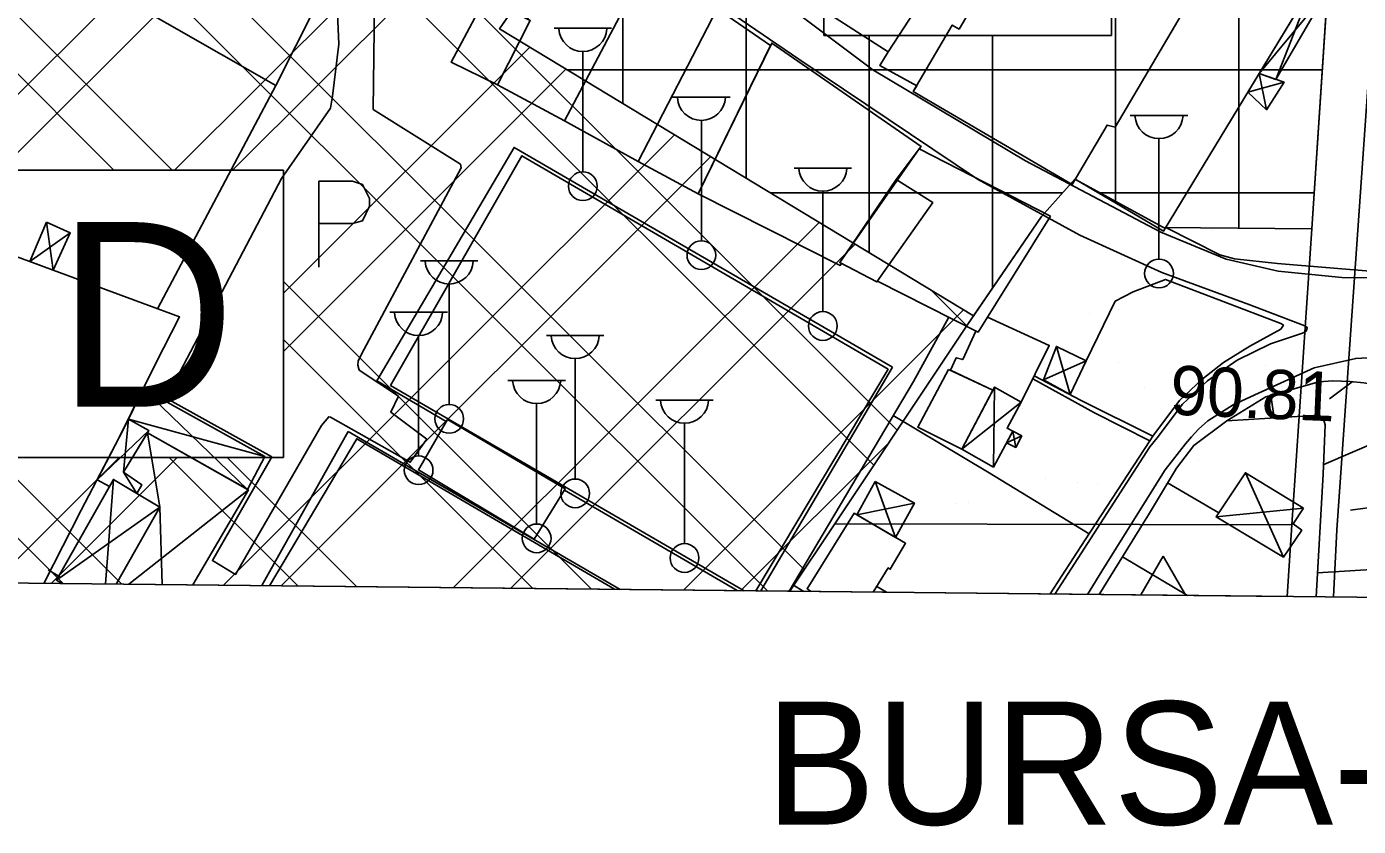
# Model space of a CAD drawing. Extents: x 417995 to 421451, y 4454518 to 4458015.
# Drawn here: x 420019.9 to 420182, y 4454982.9 to 4455080.4 of the extents above; entities that cross this region are included whole.
import ezdxf

# ---------------------------------------------------------------- set-up
doc = ezdxf.new("R2010")
doc.units = 0
for name, color, linetype in [('ADAKENARI', 7, 'Continuous'), ('B_Betonzemin', 7, 'Continuous'), ('B_Fabrika', 7, 'Continuous'), ('B_Kapi', 7, 'Continuous'), ('B_Mesken', 7, 'Continuous'), ('B_Spor_Tesisleri', 7, 'Continuous'), ('B_Sundurma', 7, 'Continuous'), ('B_Teras', 7, 'Continuous'), ('B_Ticari', 7, 'Continuous'), ('KALDIRIM_FAT', 7, 'Continuous'), ('PAFTALAMA', 7, 'Continuous'), ('PL_AGACLANDIRILACAK', 7, 'Continuous'), ('PL_AYA_PARK_DINLENME', 7, 'Continuous'), ('PL_K_DEPOLAMA', 7, 'Continuous'), ('PL_TİCARET', 7, 'Continuous'), ('S_Cad_Sok_Lambasi', 7, 'Continuous'), ('S_Otopark', 7, 'Continuous'), ('SEMBOL_FAT', 7, 'Continuous'), ('Sev_Sevalti', 7, 'Continuous'), ('Sev_Sevustu', 7, 'Continuous'), ('Sev_Tarama', 7, 'Continuous'), ('Sinir_Ist_Duvari', 7, 'Continuous'), ('Sinir_itirazli_Mulkiyet', 7, 'Continuous'), ('Sinir_Tel_bir_taraf', 7, 'Continuous'), ('TRFAT_AĞAÇLANDıRıLAC', 7, 'Continuous'), ('TRFAT_DEPOLAMA', 7, 'Continuous'), ('TRFAT_PARKALANI', 7, 'Continuous'), ('TRFAT_TİCARET', 7, 'Continuous'), ('Y_Kot_Noktasi', 7, 'Continuous'), ('Y_Lejant', 7, 'Continuous'), ('Yol_Kaldirim_kenari_bordurtasi', 7, 'Continuous'), ('Yol_Sose', 7, 'Continuous')]:
    doc.layers.add(name, color=color, linetype=linetype)

msp = doc.modelspace()

# ---------------------------------------------------------------- linework, layer by layer
at = {"layer": 'ADAKENARI'}
for p, q in [((420077.46, 4455080.1), (420123.77, 4455147.42)), ((420178.23, 4455084.23), (420176.33, 4455055.75)), ((420135.16, 4455045.14), (420077.46, 4455080.1)), ((420143.45, 4455057.26), (420147.48, 4455061.78)), ((420147.48, 4455061.78), (420158.29, 4455055.9)), ((420135.16, 4455045.14), (420143.45, 4455057.26)), ((420158.29, 4455055.9), (420176.33, 4455055.75)), ((420176.33, 4455055.75), (420173.93, 4455019.66)), ((420134.3, 4455043.87), (420135.16, 4455045.14)), ((420131.54, 4455039.73), (420134.3, 4455043.87)), ((420118.27, 4455019.8), (420131.54, 4455039.73)), ((420112.8, 4455011.59), (420118.27, 4455019.8)), ((420118.27, 4455019.8), (420173.93, 4455019.66)), ((420173.93, 4455019.66), (420173.35, 4455010.95))]:
    msp.add_line(p, q, dxfattribs=at)
at = {"layer": 'B_Betonzemin'}
msp.add_lwpolyline([(420062.06, 4455070.29), (420072.68, 4455063.61), (420072.78, 4455063.18), (420060.65, 4455040.46), (420060.24, 4455039.62), (420060.21, 4455039.14), (420060.36, 4455038.53), (420065.14, 4455035.34), (420064.21, 4455033.39), (420068.6, 4455030.11), (420066.58, 4455027.31), (420056.89, 4455032.78), (420056.65, 4455032.85), (420055.77, 4455031.79), (420045.32, 4455013.64), (420042.49, 4455015.32), (420049.75, 4455027.96), (420036.88, 4455035.11), (420050.89, 4455061.88), (420056.88, 4455070.47)], dxfattribs=at)
at = {"layer": 'B_Fabrika'}
msp.add_lwpolyline([(420021.97, 4455012.55), (420022.04, 4455012.7), (420022.04, 4455012.7), (420026.52, 4455021.47), (420026.52, 4455021.47), (420031.2, 4455030.39), (420031.2, 4455030.39), (420035.57, 4455039.31), (420035.57, 4455039.31), (420038.49, 4455045.01), (420000.99, 4455058.88), (419998.2, 4455053.47), (419998.2, 4455053.47), (419993.4, 4455044.31), (419993.4, 4455044.31), (419989.03, 4455035.42), (419989.03, 4455035.42), (419984.36, 4455026.47), (419984.36, 4455026.47), (419980.4, 4455017.48), (419993.23, 4455012.86)], dxfattribs=at)
at = {"layer": 'B_Kapi'}
for points in [[(420156.61, 4455029.91), (420157.01, 4455030.47)], [(420155.85, 4455019.93), (420156.47, 4455020.89)]]:
    msp.add_lwpolyline(points, dxfattribs=at)
at = {"layer": 'B_Mesken'}
for points in [[(420132.35, 4455038.51), (420133.06, 4455040.04), (420133.84, 4455039.81), (420135.45, 4455043.29), (420135.71, 4455043.16), (420136.86, 4455045), (420144.39, 4455041.54), (420140.97, 4455034.62), (420137.72, 4455036.46), (420137.52, 4455036.09)], [(420132.11, 4455038.62), (420137.52, 4455036.09), (420133.72, 4455028.9), (420128.37, 4455031.57)]]:
    msp.add_lwpolyline(points, close=True, dxfattribs=at)
msp.add_lwpolyline([(420122.96, 4455011.49), (420124.77, 4455014.42), (420125.03, 4455014.26), (420126.88, 4455017.44), (420120.61, 4455021.1), (420114.89, 4455011.9), (420115.4, 4455011.57)], dxfattribs=at)
at = {"layer": 'B_Spor_Tesisleri'}
for points in [[(420107.22, 4455011.65), (420064.18, 4455036.67), (420080.17, 4455064.65), (420124.75, 4455038.63), (420108.67, 4455011.64)], [(420091.46, 4455011.82), (420060.07, 4455030.16), (420049.43, 4455012.26)]]:
    msp.add_lwpolyline(points, dxfattribs=at)
at = {"layer": 'B_Sundurma'}
for p, q in [((420171.96, 4455073.96), (420176.5, 4455085.52)), ((420178.09, 4455084.52), (420169.93, 4455074.67)), ((420168.56, 4455072.41), (420172.97, 4455073.61)), ((420170.84, 4455070.25), (420169.93, 4455074.67)), ((420022.28, 4455056.55), (420023.11, 4455050.7)), ((420025.19, 4455055.26), (420020.26, 4455051.76)), ((420146.92, 4455035.55), (420145.26, 4455041.41)), ((420143.7, 4455037.35), (420148.88, 4455039.68)), ((420046.77, 4455023.99), (420034.07, 4455036.24)), ((420137.72, 4455036.46), (420137.58, 4455026.72)), ((420133.72, 4455028.9), (420140.97, 4455034.62)), ((420032.27, 4455032.57), (420031.68, 4455026.11)), ((420032.27, 4455032.57), (420048.88, 4455027.99)), ((420028.45, 4455025.15), (420034.77, 4455031.16)), ((420036.08, 4455021.84), (420034.61, 4455030.9)), ((420139.18, 4455029.67), (420141.04, 4455030.52)), ((420139.94, 4455031.08), (420140.31, 4455029.11)), ((420029.49, 4455012.47), (420030.45, 4455025.21)), ((420031.68, 4455026.11), (420033.29, 4455023.51)), ((420123.17, 4455024.97), (420125.67, 4455018.14)), ((420168.27, 4455026.03), (420172.9, 4455015.75)), ((420046.87, 4455023.93), (420032.32, 4455012.44)), ((420023.5, 4455012.92), (420036.08, 4455021.84)), ((420036.08, 4455021.84), (420036.38, 4455012.4)), ((420127.97, 4455022.32), (420120.96, 4455020.9)), ((420175.34, 4455021.7), (420164.69, 4455020.65))]:
    msp.add_line(p, q, dxfattribs=at)
for points in [[(420171.96, 4455073.96), (420178.09, 4455084.52), (420176.5, 4455085.52), (420169.93, 4455074.67)], [(420168.56, 4455072.41), (420170.84, 4455070.25), (420172.97, 4455073.61), (420169.93, 4455074.67)], [(420022.28, 4455056.55), (420025.19, 4455055.26), (420023.11, 4455050.7), (420020.26, 4455051.76)], [(420143.7, 4455037.35), (420146.92, 4455035.55), (420148.88, 4455039.68), (420145.26, 4455041.41)], [(420046.77, 4455023.99), (420034.61, 4455030.9), (420034.77, 4455031.16), (420032.27, 4455032.57), (420034.07, 4455036.24), (420048.88, 4455027.99)], [(420137.72, 4455036.46), (420133.72, 4455028.9), (420137.58, 4455026.72), (420139.94, 4455031.08), (420139.25, 4455031.44), (420140.97, 4455034.62)], [(420029.95, 4455024.33), (420028.45, 4455025.15), (420031.2, 4455030.39), (420032.27, 4455032.57), (420034.77, 4455031.16), (420031.68, 4455026.11), (420033.89, 4455024.57), (420033.29, 4455023.51), (420030.45, 4455025.21)], [(420139.94, 4455031.08), (420139.18, 4455029.67), (420140.31, 4455029.11), (420141.04, 4455030.52)], [(420123.17, 4455024.97), (420127.97, 4455022.32), (420125.67, 4455018.14), (420120.96, 4455020.9)], [(420175.34, 4455021.7), (420168.27, 4455026.03), (420164.69, 4455020.65), (420172.9, 4455015.75), (420175.13, 4455019.01), (420174.06, 4455019.79)]]:
    msp.add_lwpolyline(points, close=True, dxfattribs=at)
for points in [[(420030.78, 4455012.46), (420036.08, 4455021.84), (420033.29, 4455023.51), (420033.89, 4455024.57), (420031.68, 4455026.11), (420034.61, 4455030.9), (420046.87, 4455023.93), (420040.11, 4455012.36)], [(420030.78, 4455012.46), (420036.08, 4455021.84), (420030.45, 4455025.21), (420023.5, 4455012.92), (420024.22, 4455012.53)]]:
    msp.add_lwpolyline(points, dxfattribs=at)
at = {"layer": 'B_Teras'}
for points in [[(420147.09, 4455103.4), (420166.35, 4455092.09), (420166.44, 4455092.04), (420152.42, 4455068.15), (420152.42, 4455068.15), (420151.42, 4455068.39), (420147.16, 4455061.14), (420127.82, 4455072.49), (420132.57, 4455080.57), (420133.4, 4455080.08)], [(420125.73, 4455061.74), (420118.88, 4455051.64), (420123.4, 4455049.28), (420130.2, 4455058.94)]]:
    msp.add_lwpolyline(points, close=True, dxfattribs=at)
at = {"layer": 'B_Ticari'}
for points in [[(420124.76, 4455077.33), (420098.96, 4455093.93), (420109.92, 4455110.93), (420135.67, 4455094.09)], [(420168.06, 4455071.58), (420168.06, 4455071.58), (420158.31, 4455055.48), (420147.54, 4455061.78), (420147.16, 4455061.14), (420127.82, 4455072.49), (420128.24, 4455073.19), (420123.76, 4455075.64), (420124.76, 4455077.33), (420135.67, 4455094.09), (420137.43, 4455096.8), (420141.81, 4455094.4), (420147.09, 4455103.4), (420166.44, 4455092.04), (420171.73, 4455088.74), (420176.61, 4455085.7)], [(420080.84, 4455081.29), (420081.19, 4455081.12), (420077.21, 4455073.29), (420085.37, 4455068.9), (420095.43, 4455087.98), (420087.54, 4455093.32)], [(420094.32, 4455063.96), (420085.37, 4455068.9), (420095.43, 4455087.98), (420103.93, 4455082.54)], [(420081.19, 4455081.12), (420077.21, 4455073.29), (420071.58, 4455076.05), (420075.71, 4455083.87)], [(420094.32, 4455063.96), (420103.93, 4455082.54), (420110.44, 4455078.08), (420101.65, 4455060)], [(420128.55, 4455065.5), (420128.77, 4455065.79), (420110.59, 4455078.38), (420101.65, 4455060), (420118.94, 4455051.29), (420119.07, 4455051.54), (420118.88, 4455051.64)], [(420144.54, 4455057.3), (420135.71, 4455043.16), (420123.45, 4455049.36), (420123.4, 4455049.28), (420118.88, 4455051.64), (420125.73, 4455061.74), (420128.55, 4455065.5)], [(420071.12, 4455032.53), (420067.57, 4455026.39), (420081.66, 4455017.93), (420085.44, 4455024.07)]]:
    msp.add_lwpolyline(points, close=True, dxfattribs=at)
at = {"layer": 'KALDIRIM_FAT'}
for p, q in [((420215.94, 4455540.77), (420179.4, 4455019.05)), ((420179.4, 4455019.05), (420178.97, 4455010.89))]:
    msp.add_line(p, q, dxfattribs=at)
at = {"layer": 'PAFTALAMA'}
msp.add_line((419138.44, 4455021.89), (421266.41, 4454999.4), dxfattribs=at)
at = {"layer": 'PL_AGACLANDIRILACAK'}
for p, q in [((420112.8, 4455011.59), (420173.35, 4455010.95)), ((420173.35, 4455010.95), (420112.8, 4455011.59))]:
    msp.add_line(p, q, dxfattribs=at)
msp.add_lwpolyline([(420173.35, 4455010.95), (420173.93, 4455019.66), (420118.27, 4455019.8), (420112.8, 4455011.59)], dxfattribs=at)
at = {"layer": 'PL_AYA_PARK_DINLENME'}
msp.add_lwpolyline([(420158.29, 4455055.9), (420176.33, 4455055.75), (420173.93, 4455019.66), (420118.27, 4455019.8), (420131.54, 4455039.73), (420134.3, 4455043.87), (420143.45, 4455057.26), (420147.48, 4455061.78)], close=True, dxfattribs=at)
at = {"layer": 'PL_K_DEPOLAMA'}
for p, q in [((419939.58, 4455013.42), (420112.8, 4455011.59)), ((420112.8, 4455011.59), (419939.58, 4455013.42))]:
    msp.add_line(p, q, dxfattribs=at)
msp.add_lwpolyline([(420112.8, 4455011.59), (420118.27, 4455019.8), (420131.54, 4455039.73), (420134.3, 4455043.87), (420135.16, 4455045.14), (420077.46, 4455080.1), (420123.77, 4455147.42)], dxfattribs=at)
at = {"layer": 'PL_TİCARET'}
msp.add_lwpolyline([(420147.88, 4455148.42), (420181.44, 4455131.77), (420180.25, 4455114.78), (420179.97, 4455110.31), (420178.23, 4455084.23), (420176.33, 4455055.75), (420158.29, 4455055.9), (420147.48, 4455061.78), (420143.45, 4455057.26), (420135.16, 4455045.14), (420077.46, 4455080.1), (420123.77, 4455147.42), (420141.8, 4455145.02)], close=True, dxfattribs=at)
at = {"layer": 'S_Cad_Sok_Lambasi'}
for p, q in [((420084.1, 4455080.19), (420091.1, 4455080.19)), ((420087.6, 4455062.69), (420087.6, 4455077.37)), ((420098.53, 4455071.79), (420105.53, 4455071.79)), ((420102.03, 4455054.29), (420102.03, 4455068.96)), ((420154.24, 4455069.57), (420161.24, 4455069.57)), ((420157.74, 4455052.06), (420157.74, 4455066.74)), ((420113.32, 4455063.16), (420120.32, 4455063.16)), ((420116.82, 4455045.66), (420116.82, 4455060.34)), ((420067.83, 4455051.84), (420074.83, 4455051.84)), ((420071.33, 4455034.34), (420071.33, 4455049.02)), ((420064.1, 4455045.58), (420071.1, 4455045.58)), ((420067.6, 4455028.08), (420067.6, 4455042.75)), ((420083.17, 4455042.76), (420090.17, 4455042.76)), ((420086.67, 4455025.26), (420086.67, 4455039.94)), ((420078.47, 4455037.28), (420085.47, 4455037.28)), ((420096.48, 4455034.89), (420103.48, 4455034.89)), ((420081.97, 4455019.78), (420081.97, 4455034.46)), ((420099.98, 4455017.39), (420099.98, 4455032.06))]:
    msp.add_line(p, q, dxfattribs=at)
for centre in [(420087.6, 4455060.94), (420102.03, 4455052.54), (420157.74, 4455050.31), (420116.82, 4455043.91), (420071.33, 4455032.59), (420067.6, 4455026.33), (420086.67, 4455023.51), (420081.97, 4455018.03), (420099.98, 4455015.64)]:
    msp.add_circle(centre, 1.75, dxfattribs=at)
for centre in [(420087.6, 4455080.29), (420102.03, 4455071.89), (420157.74, 4455069.67), (420116.82, 4455063.27), (420071.33, 4455051.95), (420067.6, 4455045.68), (420086.67, 4455042.87), (420081.97, 4455037.39), (420099.98, 4455034.99)]:
    msp.add_arc(centre, 2.93, 183.298, 356.9072, dxfattribs=at)
at = {"layer": 'S_Otopark'}
for points in [[(420055.45, 4455061.56), (420059.55, 4455061.56)], [(420055.45, 4455051.06), (420055.45, 4455061.56)], [(420059.55, 4455061.56), (420060.77, 4455061.14), (420061.61, 4455059.43), (420061.61, 4455058.52), (420060.77, 4455056.73), (420059.55, 4455056.38)], [(420059.55, 4455056.38), (420055.45, 4455056.38)]]:
    msp.add_lwpolyline(points, dxfattribs=at)
at = {"layer": 'SEMBOL_FAT'}
for p, q in [((420116.94, 4455114.29), (420116.94, 4455079.29)), ((420151.94, 4455114.29), (420151.94, 4455079.29)), ((420116.94, 4455079.29), (420151.94, 4455079.29)), ((420016.14, 4455062.9), (420051.14, 4455062.9)), ((420051.14, 4455062.9), (420051.14, 4455027.9)), ((420016.14, 4455027.9), (420051.14, 4455027.9))]:
    msp.add_line(p, q, dxfattribs=at)
at = {"layer": 'Sev_Sevalti'}
msp.add_lwpolyline([(420176.87, 4455010.92), (420177.74, 4455025.86), (420177.98, 4455031.85), (420177.77, 4455032.55), (420177.16, 4455032.92), (420176.54, 4455033.02), (420165.99, 4455032.35)], dxfattribs=at)
at = {"layer": 'Sev_Sevustu'}
msp.add_lwpolyline([(420165.99, 4455032.35), (420170.75, 4455035.27), (420177.21, 4455037.12), (420178.89, 4455037.21), (420181.02, 4455037.14), (420182.68, 4455037), (420183.64, 4455036.81), (420184.3, 4455036.56), (420184.68, 4455036.2), (420185.09, 4455035.47), (420185.23, 4455034.17), (420185.11, 4455030.59), (420184.26, 4455014.49), (420184.06, 4455010.84)], dxfattribs=at)
at = {"layer": 'Sev_Tarama'}
for p, q in [((420181.26, 4455037.12), (420178.52, 4455035.05)), ((420171.37, 4455035.45), (420171.75, 4455032.72)), ((420185.08, 4455030.15), (420177.79, 4455027.05)), ((420184.65, 4455021.95), (420181.05, 4455021.47)), ((420184.25, 4455014.29), (420177.04, 4455013.84))]:
    msp.add_line(p, q, dxfattribs=at)
at = {"layer": 'Sinir_Ist_Duvari'}
msp.add_lwpolyline([(420184.42, 4455050.5), (420172.17, 4455051.54), (420166.92, 4455052.11), (420165.13, 4455052.6), (420158.57, 4455055.9)], dxfattribs=at)
at = {"layer": 'Sinir_itirazli_Mulkiyet'}
msp.add_lwpolyline([(420023.91, 4455013.36), (420022.49, 4455014.2)], dxfattribs=at)
at = {"layer": 'Sinir_Tel_bir_taraf'}
for points in [[(420057.68, 4455082.91), (420055.07, 4455082.89), (420050.2, 4455073.2), (420030.39, 4455084.57), (420007.96, 4455100.01)], [(420050.2, 4455073.2), (420035.8, 4455046.01)], [(420062.51, 4455037.21), (420079.23, 4455065.67), (420125.3, 4455038.9)], [(420148.88, 4455039.68), (420152.42, 4455046.92), (420154.6, 4455048.06), (420158.52, 4455049.59), (420172.59, 4455044.2), (420172.88, 4455044.01), (420172.56, 4455043.53), (420168.82, 4455041.47), (420165.59, 4455039.48), (420162.97, 4455037.39), (420160.25, 4455034.81), (420157.01, 4455030.47)], [(420112.72, 4455011.59), (420127.84, 4455037.16), (420132.14, 4455044.97)], [(420125.3, 4455038.9), (420109.26, 4455011.63)], [(420070.97, 4455032.28), (420062.51, 4455037.21)], [(420125.38, 4455033), (420136.87, 4455026.15), (420149.24, 4455018.58)], [(420156.47, 4455020.89), (420159.86, 4455026.59), (420161.98, 4455029.35), (420165.99, 4455032.35)], [(420048.51, 4455012.27), (420059.04, 4455031.07)], [(420059.04, 4455031.07), (420092.15, 4455011.81)], [(420156.61, 4455029.91), (420148.77, 4455017.86), (420144.49, 4455011.26)], [(420106.39, 4455011.66), (420085.35, 4455023.91)], [(420158.79, 4455024.78), (420165.01, 4455021.13)], [(420150.46, 4455011.2), (420155.85, 4455019.93)], [(420153.29, 4455015.79), (420161.21, 4455011.08)], [(420114.52, 4455011.57), (420113.17, 4455012.36)]]:
    msp.add_lwpolyline(points, dxfattribs=at)
at = {"layer": 'TRFAT_AĞAÇLANDıRıLAC'}
for q in [(420155.52, 4455011.14), (420161.01, 4455011.08)]:
    msp.add_line((420158.25, 4455015.86), q, dxfattribs=at)
at = {"layer": 'TRFAT_DEPOLAMA'}
for p, q in [((419959.89, 4455013.21), (420131.72, 4455185.04)), ((419966.89, 4455013.14), (420133.89, 4455180.14)), ((420037.87, 4455062.9), (420140.38, 4455165.42)), ((420044.94, 4455062.9), (420142.54, 4455160.51)), ((420022.67, 4455134.39), (420125.86, 4455031.2)), ((420018.78, 4455131.21), (420123.03, 4455026.95)), ((420007.11, 4455121.66), (420114.55, 4455014.22)), ((420003.22, 4455118.48), (420110.08, 4455011.62)), ((419991.56, 4455108.93), (420037.58, 4455062.9)), ((419987.67, 4455105.75), (420030.51, 4455062.9)), ((420051.14, 4455047.89), (420081.13, 4455077.88)), ((419968.19, 4455075.73), (420031.47, 4455012.45)), ((420051.14, 4455040.82), (420085.53, 4455075.21)), ((419965.78, 4455071.07), (420024.32, 4455012.53)), ((420043.86, 4455012.32), (420098.74, 4455067.21)), ((420050.85, 4455012.25), (420103.14, 4455064.54)), ((420071.84, 4455012.03), (420116.35, 4455056.53)), ((420078.84, 4455011.95), (420120.75, 4455053.87)), ((420051.14, 4455049.35), (420088.64, 4455011.85)), ((420130.01, 4455048.26), (420134.34, 4455043.93)), ((420099.83, 4455011.73), (420133.96, 4455045.86)), ((420051.14, 4455042.28), (420081.49, 4455011.92)), ((420106.83, 4455011.66), (420124.84, 4455029.67)), ((420015.87, 4455012.62), (420031.15, 4455027.9)), ((420022.86, 4455012.54), (420038.22, 4455027.9)), ((420037.23, 4455027.9), (420052.91, 4455012.23)), ((420044.3, 4455027.9), (420060.05, 4455012.15))]:
    msp.add_line(p, q, dxfattribs=at)
at = {"layer": 'TRFAT_PARKALANI'}
for p, q in [((420142.6, 4455054.42), (420142.6, 4455054.42)), ((420164.31, 4455055.5), (420164.31, 4455055.5)), ((420164.04, 4455048.04), (420164.04, 4455048.04)), ((420138.91, 4455046.98), (420138.91, 4455046.98)), ((420149.26, 4455045.44), (420149.26, 4455045.44)), ((420152.82, 4455045.86), (420152.82, 4455045.86)), ((420134.49, 4455042.83), (420134.49, 4455042.83)), ((420152.81, 4455039.45), (420152.81, 4455039.45)), ((420170.7, 4455039.06), (420170.7, 4455039.06)), ((420155.92, 4455036.46), (420155.92, 4455036.46)), ((420167.59, 4455036.85), (420167.59, 4455036.85)), ((420141.15, 4455033.85), (420141.15, 4455033.85)), ((420126.38, 4455031.25), (420126.38, 4455031.25)), ((420162.59, 4455027.48), (420162.59, 4455027.48)), ((420143.92, 4455025.34), (420143.92, 4455025.34)), ((420147.81, 4455024.87), (420147.81, 4455024.87)), ((420150.21, 4455024.68), (420150.21, 4455024.68)), ((420133.04, 4455022.27), (420133.04, 4455022.27)), ((420134.57, 4455022.36), (420134.57, 4455022.36))]:
    msp.add_line(p, q, dxfattribs=at)
at = {"layer": 'TRFAT_TİCARET'}
for p, q in [((420152.46, 4455059.07), (420152.46, 4455146.15)), ((420167.46, 4455055.82), (420167.46, 4455138.7)), ((420107.46, 4455061.92), (420107.46, 4455123.71)), ((420092.46, 4455071.01), (420092.46, 4455101.9)), ((420122.46, 4455052.83), (420122.46, 4455079.29)), ((420137.46, 4455048.5), (420137.46, 4455079.29)), ((420085.65, 4455075.14), (420177.62, 4455075.14)), ((420110.41, 4455060.14), (420146.01, 4455060.14)), ((420150.5, 4455060.14), (420176.62, 4455060.14))]:
    msp.add_line(p, q, dxfattribs=at)
at = {"layer": 'Y_Lejant'}
msp.add_lwpolyline([(419168.18, 4457798.01), (421295.36, 4457775.52), (421266.41, 4454999.4), (419138.44, 4455021.89)], close=True, dxfattribs=at)
at = {"layer": 'Yol_Kaldirim_kenari_bordurtasi'}
for points in [[(420157.01, 4455030.47), (420148.27, 4455034.84), (420142.56, 4455037.83)], [(420142.39, 4455037.49), (420149.87, 4455033.32), (420156.61, 4455029.91)], [(420123.39, 4455012.18), (420124.57, 4455011.47)]]:
    msp.add_lwpolyline(points, dxfattribs=at)
at = {"layer": 'Yol_Sose'}
for points in [[(420185.03, 4455049.78), (420180, 4455049.8), (420172.26, 4455050.58), (420165.91, 4455052.05), (420157.96, 4455055.36), (420141.5, 4455064.05), (420122.9, 4455075.14), (420105.85, 4455087.97), (420091.56, 4455097.33), (420080.55, 4455105.12), (420062.92, 4455120.81), (420062, 4455121.65)], [(420062.06, 4455070.29), (420062.24, 4455083.26), (420062.7, 4455090.96), (420064.35, 4455096.27), (420065.69, 4455098.59), (420069.55, 4455103.22), (420070.87, 4455104.26), (420071.27, 4455104.39), (420071.77, 4455104.36), (420072.43, 4455104.21), (420082.24, 4455098.09), (420113.88, 4455076.42), (420135.63, 4455061.81), (420148.12, 4455054.96), (420158.08, 4455050.41), (420168.79, 4455046.48), (420175.48, 4455043.92)], [(420049.14, 4455089.62), (420050.63, 4455089.61), (420055.24, 4455088.83), (420056.14, 4455088.23), (420056.93, 4455087.54), (420057.3, 4455086.84), (420057.57, 4455085.74), (420057.87, 4455078.26), (420057.12, 4455071.91), (420056.88, 4455070.47)], [(420175.48, 4455043.92), (420175.73, 4455043.78), (420175.77, 4455043.64), (420175.67, 4455043.29), (420175.21, 4455043.02), (420171.31, 4455041.72), (420167.24, 4455039.73), (420163.63, 4455037.21)], [(420186.52, 4455010.81), (420187.22, 4455027.35), (420188.49, 4455036.69), (420188.51, 4455038.36), (420188.36, 4455038.77), (420187.92, 4455039.27), (420187.27, 4455039.69), (420183.84, 4455040.08), (420181.69, 4455039.96), (420176.63, 4455038.8), (420169.85, 4455035.72), (420166.78, 4455034.3)], [(420163.63, 4455037.21), (420160.61, 4455034.37), (420157.5, 4455030.29), (420156.61, 4455029.19), (420145.04, 4455011.25)], [(420149.03, 4455011.21), (420151.11, 4455014.58), (420158.51, 4455026.39), (420160.95, 4455029.54), (420161.68, 4455030.42), (420162.54, 4455031.33), (420163.67, 4455032.34), (420166.78, 4455034.3)]]:
    msp.add_lwpolyline(points, dxfattribs=at)

# ---------------------------------------------------------------- texts
at = {"layer": 'SEMBOL_FAT'}
msp.add_text('D', height=22.5, dxfattribs=at).set_placement((420023.58, 4455034.07))
at = {"layer": 'Y_Kot_Noktasi'}
msp.add_text('90.81', height=6, rotation=357.6098, dxfattribs=at).set_placement((420159.02, 4455033.12))
at = {"layer": 'Y_Lejant'}
msp.add_text('BURSA-H22-d-02-d', height=15, dxfattribs=at).set_placement((420109.85, 4454983.15))

doc.saveas('drawing.dxf')
